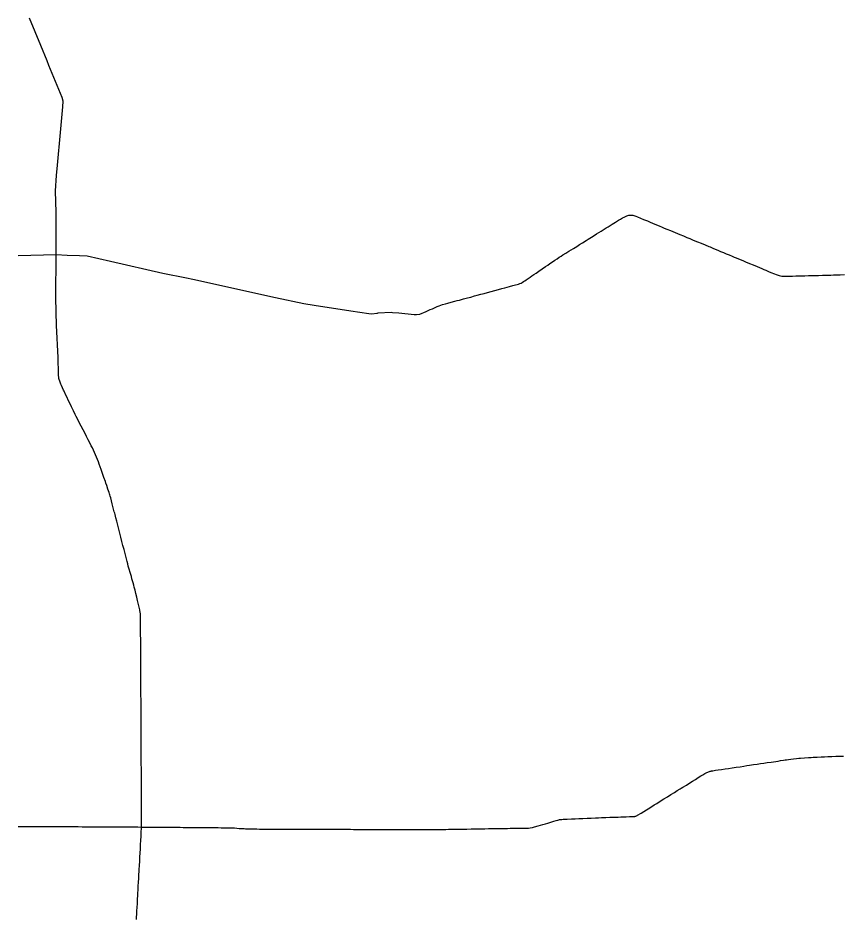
# Model space of a CAD drawing. Extents: x 103424 to 290657, y 38711 to 110967.
# Drawn here: x 218401 to 250989, y 75402 to 110967 of the extents above; entities that cross this region are included whole.
import ezdxf

# ---------------------------------------------------------------- set-up
doc = ezdxf.new("R2010")
doc.units = 0
doc.layers.add('GM_X_State_Route', color=7, linetype='Continuous')
doc.layers.add('GM_X_US_Route', color=7, linetype='Continuous')

msp = doc.modelspace()

# ---------------------------------------------------------------- linework, layer by layer
at = {"layer": 'GM_X_State_Route'}
msp.add_line((220089, 96504), (220060, 96572), dxfattribs=at)
for points in [[(220060, 96572), (220017, 96725), (219998, 96890), (219985, 97551), (219917, 98815), (219899, 99908), (219909, 101615), (219905, 103283), (219885, 104138), (219928, 104745), (219962, 105149), (220078, 106448), (220177, 107452), (220182, 107684), (220148, 107822), (219625, 109085), (219549, 109272), (219298, 109887), (218855, 110967)], [(221876, 92581), (221852, 92649), (221797, 92805), (221768, 92888), (221738, 92972), (221683, 93127), (221645, 93235), (221607, 93342), (221575, 93429), (221543, 93515), (221506, 93609), (221467, 93702), (221426, 93794), (221385, 93883), (221340, 93976), (221295, 94066), (221234, 94184), (221173, 94302), (221110, 94423), (221048, 94543), (220973, 94690), (220897, 94837), (220822, 94982), (220747, 95127), (220703, 95214), (220659, 95301), (220587, 95449), (220516, 95598), (220456, 95722), (220397, 95845), (220327, 95995), (220280, 96094), (220233, 96193), (220220, 96225), (220204, 96255), (220160, 96348), (220116, 96442), (220089, 96504)], [(223227, 87491), (223224, 87507), (223220, 87533), (223216, 87562), (223211, 87586), (223202, 87627), (223163, 87787), (223124, 87948), (223091, 88084), (223058, 88220), (223026, 88351), (222995, 88482), (222973, 88558), (222950, 88644), (222926, 88731), (222903, 88811), (222880, 88891), (222834, 89049), (222797, 89181), (222759, 89312), (222735, 89400), (222712, 89487), (222670, 89647), (222629, 89807), (222588, 89967), (222547, 90127), (222506, 90286), (222465, 90446), (222424, 90606), (222383, 90766), (222342, 90926), (222301, 91086), (222267, 91217), (222233, 91349), (222222, 91395), (222206, 91453), (222165, 91613), (222123, 91773), (222094, 91887), (222064, 92001), (222043, 92077), (222030, 92123), (222018, 92164), (222002, 92212), (221955, 92353), (221907, 92494), (221876, 92581)], [(223246, 86545), (223246, 86641), (223245, 86755), (223245, 86869), (223244, 87034), (223243, 87165), (223242, 87297), (223241, 87329), (223240, 87357), (223239, 87381), (223237, 87406), (223234, 87433), (223231, 87457), (223228, 87480), (223227, 87491)], [(223252, 85582), (223252, 85599), (223250, 85735), (223249, 85871), (223248, 86155), (223248, 86315), (223247, 86476), (223246, 86545)], [(223253, 85275), (223253, 85360), (223252, 85479), (223252, 85582)], [(223270, 81745), (223269, 81846), (223268, 82011), (223268, 82153), (223267, 82296), (223267, 82396), (223266, 82561), (223266, 82726), (223265, 82891), (223265, 83056), (223264, 83214), (223264, 83371), (223263, 83536), (223262, 83701), (223261, 83866), (223260, 84031), (223259, 84196), (223258, 84361), (223257, 84496), (223256, 84631), (223255, 84700), (223255, 84865), (223254, 85030), (223253, 85195), (223253, 85275)], [(223281, 78997), (223283, 79055), (223282, 79220), (223282, 79364), (223281, 79508), (223279, 79641), (223278, 79788), (223277, 79934), (223278, 80048), (223277, 80142), (223277, 80881), (223275, 80975), (223275, 81100), (223274, 81252), (223273, 81356), (223272, 81460), (223272, 81526), (223271, 81590), (223270, 81718), (223270, 81745)], [(223235, 78129), (223235, 78140), (223244, 78305), (223253, 78470), (223262, 78635), (223271, 78791), (223279, 78948), (223281, 78997)], [(223079, 75338), (223084, 75443), (223090, 75547), (223098, 75682), (223106, 75816), (223115, 75976), (223124, 76135), (223134, 76300), (223140, 76399), (223145, 76498), (223154, 76663), (223163, 76816), (223171, 76969), (223180, 77134), (223186, 77229), (223192, 77325), (223199, 77481), (223208, 77646), (223217, 77810), (223226, 77975), (223235, 78129)]]:
    msp.add_lwpolyline(points, dxfattribs=at)
at = {"layer": 'GM_X_US_Route'}
msp.add_line((218401, 101582), (219909, 101615), dxfattribs=at)
for points in [[(234688, 99443), (234768, 99481), (234848, 99516), (234957, 99562), (235035, 99592), (235101, 99617), (235174, 99643), (235289, 99675), (235379, 99700), (235516, 99737), (235653, 99773), (235747, 99798), (235841, 99823), (236000, 99866), (236160, 99909), (236284, 99942), (236435, 99983), (236545, 100013), (236677, 100049), (236809, 100084), (236952, 100123), (237094, 100161), (237237, 100199), (237380, 100238), (237508, 100272), (237635, 100307), (237723, 100331), (237810, 100354), (237948, 100391), (238048, 100418), (238115, 100437), (238172, 100455), (238225, 100474), (238274, 100495), (238320, 100521), (238371, 100551), (238420, 100581), (238478, 100618), (238554, 100670), (238630, 100723), (238704, 100775), (238777, 100827), (238867, 100889), (238977, 100963), (239104, 101051), (239240, 101144), (239325, 101203), (239409, 101261), (239508, 101328), (239606, 101395), (239694, 101454), (239782, 101513), (239852, 101557), (239922, 101602), (240043, 101677), (240163, 101752), (240250, 101806), (240338, 101860), (240470, 101942), (240586, 102015), (240702, 102088), (240842, 102176), (240917, 102224), (240992, 102272), (241119, 102352), (241246, 102433), (241341, 102492), (241437, 102550), (241559, 102625), (241637, 102673), (241715, 102721), (241793, 102769), (241871, 102816), (241998, 102896), (242126, 102975), (242201, 103020), (242277, 103065), (242345, 103103), (242393, 103127), (242452, 103151), (242494, 103164), (242528, 103170), (242564, 103174), (242606, 103176), (242648, 103175), (242685, 103173), (242724, 103165), (242761, 103154), (242802, 103139), (242868, 103114), (242991, 103062), (243114, 103011), (243266, 102947), (243368, 102904), (243469, 102861), (243621, 102797), (243731, 102751), (243840, 102705)], [(243840, 102705), (243932, 102667), (244025, 102628), (244177, 102565), (244271, 102527), (244365, 102488), (244453, 102451), (244541, 102414), (244683, 102356), (244825, 102298), (244936, 102253), (245048, 102207), (245143, 102167), (245238, 102128), (245389, 102065), (245540, 102002), (245692, 101939), (245736, 101920)], [(245736, 101920), (245845, 101875), (245944, 101833), (246044, 101792), (246155, 101746), (246265, 101700), (246378, 101652), (246490, 101604), (246616, 101552), (246693, 101519), (246771, 101487), (246923, 101423), (247031, 101379), (247138, 101334), (247290, 101270), (247443, 101207), (247595, 101143), (247686, 101105), (247777, 101067), (247858, 101033), (247938, 100999), (248041, 100956), (248145, 100913), (248285, 100855), (248355, 100827), (248430, 100800), (248473, 100789), (248520, 100779), (248569, 100771), (248605, 100767), (248649, 100765), (248695, 100764), (248844, 100767), (248994, 100771), (249131, 100774), (249268, 100778), (249305, 100779), (249349, 100780), (249486, 100784), (249623, 100788), (249788, 100792), (249902, 100795), (250017, 100798), (250182, 100803), (250347, 100807), (250512, 100811), (250613, 100814), (250714, 100817), (250879, 100821), (251044, 100825)], [(219909, 101615), (220346, 101597), (220832, 101588), (221130, 101567), (222060, 101358), (224118, 100890), (225052, 100701), (225310, 100644)], [(225310, 100644), (228578, 99922), (229690, 99684)], [(229690, 99684), (230098, 99617), (231550, 99399), (232262, 99294), (232373, 99283), (232576, 99305)], [(232576, 99305), (232608, 99309), (232622, 99310), (232634, 99311), (233140, 99338), (233146, 99338)], [(233146, 99338), (233191, 99334), (233445, 99315), (234049, 99247), (234142, 99248), (234268, 99263), (234522, 99365), (234688, 99443)], [(250475, 81782), (250544, 81784), (250702, 81791), (250857, 81798), (251013, 81804)], [(237338, 78938), (237401, 78939), (237566, 78942), (237731, 78945), (237844, 78947), (237958, 78949), (238042, 78950), (238127, 78950), (238254, 78952), (238382, 78954), (238537, 78957), (238562, 78958), (238628, 78963), (238724, 78982), (238767, 78995), (238803, 79006), (238947, 79047), (239042, 79075), (239138, 79103), (239232, 79129), (239326, 79156), (239484, 79203), (239570, 79230), (239657, 79256), (239721, 79273), (239762, 79284), (239793, 79290), (239816, 79293), (239845, 79297), (239878, 79300), (239931, 79302), (240096, 79309), (240261, 79317), (240407, 79323), (240553, 79330), (240718, 79336), (240881, 79343), (241044, 79349), (241209, 79357), (241331, 79363), (241453, 79369), (241618, 79375), (241783, 79381), (241948, 79387), (242113, 79393), (242209, 79397), (242305, 79400), (242428, 79404), (242551, 79407), (242698, 79414), (242719, 79415), (242740, 79416), (242762, 79419), (242784, 79423), (242811, 79432), (242833, 79442), (242855, 79450), (242875, 79460), (243016, 79546), (243124, 79612), (243232, 79678), (243296, 79719), (243436, 79806), (243535, 79868), (243634, 79929), (243774, 80017), (243914, 80105), (244054, 80192), (244194, 80280), (244334, 80368), (244444, 80437), (244554, 80506), (244594, 80530), (244662, 80571), (244802, 80658), (244942, 80745), (245050, 80812), (245158, 80879), (245264, 80948), (245370, 81017), (245449, 81063), (245528, 81110), (245557, 81127), (245587, 81143), (245617, 81158), (245648, 81171), (245679, 81182), (245711, 81193), (245744, 81201), (245776, 81209), (245801, 81213), (245854, 81222), (245954, 81238), (246054, 81255), (246194, 81274), (246333, 81294), (246465, 81316), (246615, 81337), (246766, 81357), (246921, 81381), (247077, 81404), (247187, 81423), (247297, 81441), (247460, 81465), (247597, 81486), (247733, 81507), (247861, 81525), (247989, 81543), (248152, 81566), (248245, 81579), (248337, 81592), (248428, 81606), (248520, 81620), (248638, 81637), (248707, 81648)], [(248707, 81648), (248755, 81655), (248843, 81668), (248931, 81680), (249028, 81694), (249147, 81708), (249246, 81720), (249314, 81723), (249472, 81734), (249630, 81744), (249722, 81748), (249738, 81749)], [(249738, 81749), (249815, 81753), (249968, 81760), (250122, 81767), (250254, 81772), (250386, 81778), (250475, 81782)], [(218401, 79014), (218869, 79014), (219260, 79012), (220205, 79013), (220345, 79012), (220377, 79013), (220772, 79012), (220936, 79011), (220970, 79010), (221130, 79011), (221261, 79010)], [(221261, 79010), (221428, 79010), (221565, 79008), (221636, 79007), (221796, 79007)], [(221796, 79007), (221801, 79007), (221966, 79006), (222124, 79005), (222281, 79004), (222446, 79004), (222483, 79003)], [(222483, 79003), (222611, 79003), (222761, 79002), (222911, 79001), (223022, 79000), (223134, 78999), (223281, 78997)], [(223281, 78997), (223446, 78997), (223611, 78996), (223669, 78996)], [(223669, 78996), (223791, 78996), (223956, 78995), (224054, 78994), (224153, 78993)], [(224153, 78993), (224318, 78991), (224483, 78989), (224648, 78987), (224813, 78986), (224924, 78984), (225036, 78983), (225123, 78982), (225242, 78980), (225406, 78980), (225569, 78979), (225734, 78977), (225859, 78976), (225984, 78975), (226149, 78974), (226314, 78973), (226421, 78972), (226528, 78971), (226664, 78970), (226765, 78968), (226826, 78967), (226880, 78964), (226947, 78959), (227051, 78951), (227137, 78945), (227223, 78938), (227283, 78935), (227333, 78933), (227394, 78930), (227559, 78926), (227724, 78923), (227832, 78921), (227941, 78919), (228106, 78917), (228233, 78916), (228361, 78914), (228526, 78914), (228718, 78914), (228883, 78913), (229048, 78913), (229213, 78912), (229378, 78912), (229543, 78911), (229820, 78911), (229965, 78910), (230110, 78910)], [(230110, 78910), (231408, 78907), (231531, 78907), (231654, 78906), (231819, 78905), (231962, 78903), (232104, 78902), (232214, 78900), (232360, 78901), (232505, 78902), (232649, 78903), (232792, 78904), (232957, 78903), (233122, 78902), (233285, 78901), (233448, 78901), (233540, 78900), (233631, 78899), (233796, 78898), (233961, 78898), (234077, 78897), (234193, 78897), (234317, 78895), (234440, 78894), (234622, 78895)], [(234622, 78895), (234664, 78895), (234824, 78897), (234979, 78900), (235134, 78904), (235299, 78906), (235411, 78907), (235523, 78909), (235643, 78911), (235766, 78914), (235931, 78916), (236031, 78917), (236131, 78919), (236296, 78921), (236461, 78924), (236569, 78925), (236677, 78927), (236837, 78931), (236982, 78934), (237078, 78935), (237118, 78936), (237259, 78937), (237338, 78938)]]:
    msp.add_lwpolyline(points, dxfattribs=at)

doc.saveas('drawing.dxf')
